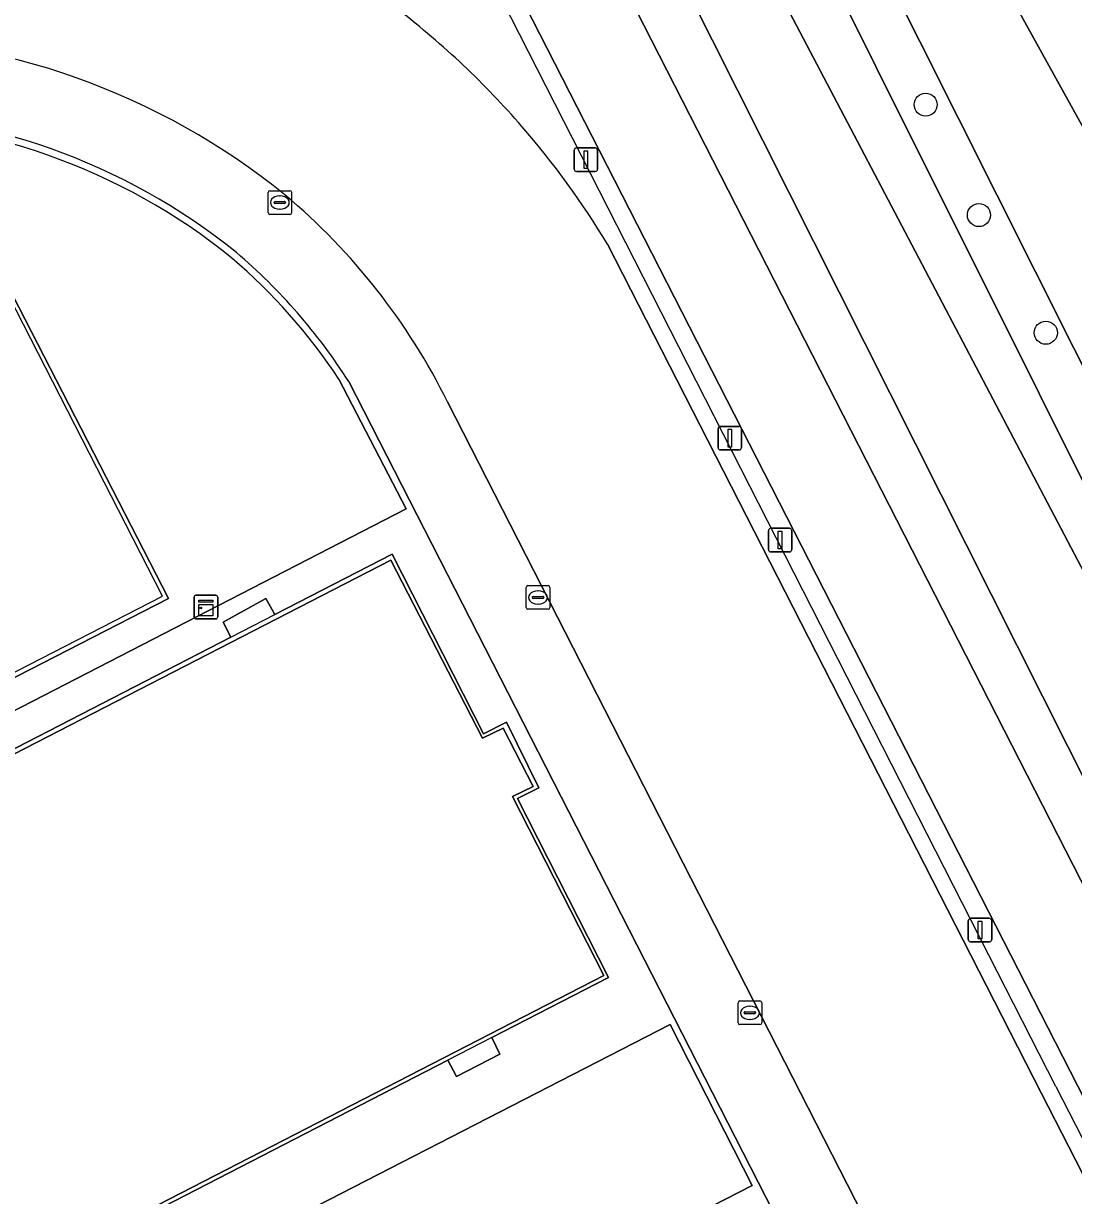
# Model space of a CAD drawing. Extents: x 158835 to 160077, y 386387 to 387778.
# Drawn here: x 159620.54 to 159665.01, y 387239.81 to 387289.47 of the extents above; entities that cross this region are included whole.
import ezdxf

# ---------------------------------------------------------------- set-up
doc = ezdxf.new("R2010")
doc.units = 0
for name, color, linetype in [('IMGEO_Boom', 7, 'Continuous'), ('IMGEO_Groenvoorziening', 7, 'Continuous'), ('IMGEO_Hek', 7, 'Continuous'), ('IMGEO_Kast', 7, 'Continuous'), ('IMGEO_Kolk', 7, 'Continuous'), ('IMGEO_Lichtmast', 7, 'Continuous'), ('IMGEO_Rijbaan_lokaal_gesloten', 7, 'Continuous'), ('IMGEO_Terreindeel_open', 7, 'Continuous'), ('IMGEO_Terreindeel_zand', 7, 'Continuous'), ('IMGEO_Voetpad_gesloten', 7, 'Continuous'), ('IMGEO_Voetpad_open', 7, 'Continuous')]:
    doc.layers.add(name, color=color, linetype=linetype)

msp = doc.modelspace()

# ---------------------------------------------------------------- linework, layer by layer
at = {"layer": 'IMGEO_Boom'}
for centre in [(159658.748, 387286.032), (159661.006, 387281.354), (159663.838, 387276.369)]:
    msp.add_circle(centre, 0.489, dxfattribs=at)
at = {"layer": 'IMGEO_Groenvoorziening'}
for points in [[(159695.129, 387229.415), (159686.55, 387245.133), (159684.141, 387249.871), (159670.686, 387275.545), (159655.492, 387303.014), (159652.985, 387304.815)], [(159652.985, 387304.815), (159655.492, 387303.014), (159670.686, 387275.545), (159684.141, 387249.871), (159686.55, 387245.133), (159695.129, 387229.415), (159707.107, 387205.184), (159719.163, 387181.903), (159728.388, 387164.382), (159734.061, 387152.552), (159734.158, 387152.35), (159735.748, 387152.997), (159722.612, 387179.431)], [(159692.561, 387226.295), (159684.987, 387241.17), (159680.083, 387243.725), (159677.111, 387244.05), (159647.826, 387299.765), (159649.733, 387301.496), (159648.872, 387303.214), (159645.524, 387301.577), (159644.629, 387300.367), (159644.33, 387299.482), (159675.523, 387237.448), (159682.094, 387240.453), (159683.266, 387240.095), (159688.637, 387229.572)], [(159647.409, 387302.812), (159645.524, 387301.577), (159648.872, 387303.214), (159649.733, 387301.496), (159652.156, 387301.89), (159655.24, 387295.219), (159666.66, 387272.448), (159678.037, 387249.295), (159680.486, 387246.34), (159683.581, 387244.577), (159685.303, 387242.109), (159689.024, 387234.79)], [(159688.637, 387229.572), (159683.266, 387240.095), (159682.094, 387240.453), (159675.523, 387237.448), (159644.33, 387299.482), (159644.629, 387300.367), (159645.524, 387301.577), (159644.818, 387301.232), (159641.613, 387299.58), (159666.947, 387250), (159675.402, 387233.453)], [(159578.771, 387244.223), (159580.887, 387240.042), (159598.563, 387249.121), (159598.521, 387249.211), (159636.749, 387268.911), (159633.888, 387274.406)]]:
    msp.add_lwpolyline(points, dxfattribs=at)
for points in [[(159685.303, 387242.109), (159683.581, 387244.577), (159680.486, 387246.34), (159678.037, 387249.295), (159666.66, 387272.448), (159655.24, 387295.219), (159652.156, 387301.89), (159649.733, 387301.496), (159677.385, 387246.117)], [(159690.261, 387130.314), (159704.963, 387138.257), (159710.495, 387139.641), (159730.167, 387148.719), (159731.658, 387150.945), (159731.498, 387151.26), (159689.024, 387234.79), (159685.303, 387242.109), (159677.385, 387246.117), (159649.733, 387301.496), (159647.826, 387299.765), (159677.111, 387244.05), (159680.083, 387243.725), (159684.987, 387241.17), (159692.561, 387226.295), (159728.219, 387154.935), (159727.889, 387152.066), (159704.278, 387139.271), (159689.331, 387132.453), (159640.126, 387109.263), (159634.959, 387107.068), (159635.452, 387104.956), (159634.868, 387102.636), (159640.93, 387105.599)], [(159626.68, 387265.108), (159590.383, 387246.481), (159580.901, 387264.961), (159617.165, 387283.606)], [(159651.406, 387240.238), (159647.925, 387247.061), (159628.851, 387237.252), (159632.346, 387230.463)]]:
    msp.add_lwpolyline(points, close=True, dxfattribs=at)
for centre, radius, start, end in [((159612.85, 387259.145), 26.237, 50.9926, 90.1876), ((159613.708, 387261.159), 24.14, 33.2828, 49.5667)]:
    msp.add_arc(centre, radius, start, end, dxfattribs=at)
at = {"layer": 'IMGEO_Hek'}
for points in [[(159649.733, 387301.496), (159677.385, 387246.117), (159685.303, 387242.109)], [(159664.265, 387244.43), (159661.429, 387250), (159638.176, 387295.661), (159637.502, 387295.303)], [(159626.421, 387265.199), (159617.116, 387283.373), (159581.18, 387264.879), (159590.463, 387246.729), (159626.421, 387265.199)], [(159631.188, 387264.425), (159636.154, 387266.984), (159640.018, 387259.366), (159640.992, 387259.866), (159642.369, 387257.091), (159641.461, 387256.637), (159645.321, 387249.051), (159640.379, 387246.504)], [(159631.188, 387264.425), (159630.798, 387265.1), (159628.989, 387264.106), (159629.321, 387263.463)], [(159629.321, 387263.463), (159631.188, 387264.425)], [(159607.072, 387251.997), (159629.321, 387263.463)], [(159640.379, 387246.504), (159638.512, 387245.542)], [(159638.512, 387245.542), (159638.871, 387244.849), (159640.716, 387245.795), (159640.379, 387246.504)], [(159638.512, 387245.542), (159616.28, 387234.085)], [(159664.265, 387244.43), (159673.39, 387226.614)]]:
    msp.add_lwpolyline(points, dxfattribs=at)
at = {"layer": 'IMGEO_Kast'}
for p, q in [((159627.765, 387264.317), (159627.765, 387265.158)), ((159627.765, 387265.158), (159627.765, 387264.317)), ((159627.84, 387265.242), (159628.681, 387265.242)), ((159628.681, 387265.242), (159627.84, 387265.242)), ((159628.765, 387265.167), (159628.765, 387264.326)), ((159628.765, 387264.326), (159628.765, 387265.167)), ((159628.69, 387264.242), (159627.849, 387264.242)), ((159627.849, 387264.242), (159628.69, 387264.242))]:
    msp.add_line(p, q, dxfattribs=at)
for points in [[(159627.96, 387265.032), (159628.56, 387265.032), (159628.56, 387264.947), (159627.96, 387264.947), (159627.96, 387265.032)], [(159627.96, 387264.857), (159628.56, 387264.857), (159628.56, 387264.368), (159627.96, 387264.368), (159627.96, 387264.857)]]:
    msp.add_lwpolyline(points, dxfattribs=at)
msp.add_circle((159628.044, 387264.706), 0.0377, dxfattribs=at)
for centre, start, end in [((159627.843, 387265.164), 92.4484, 184.2845), ((159627.843, 387265.164), 92.4484, 184.2845), ((159628.687, 387265.164), 2.4484, 94.2845), ((159628.687, 387265.164), 2.4484, 94.2845), ((159627.843, 387264.32), 182.4484, 274.2845), ((159627.843, 387264.32), 182.4484, 274.2845), ((159628.687, 387264.32), 272.4484, 4.2845), ((159628.687, 387264.32), 272.4484, 4.2845)]:
    msp.add_arc(centre, 0.0779, start, end, dxfattribs=at)
at = {"layer": 'IMGEO_Kolk'}
for p, q in [((159630.894, 387281.459), (159630.894, 387282.311)), ((159630.969, 387282.385), (159631.821, 387282.385)), ((159631.895, 387282.311), (159631.895, 387281.459)), ((159631.153, 387281.879), (159631.153, 387281.891)), ((159631.591, 387281.842), (159631.193, 387281.842)), ((159631.196, 387281.928), (159631.594, 387281.928)), ((159631.382, 387282.165), (159631.407, 387282.165)), ((159631.637, 387281.891), (159631.637, 387281.879)), ((159631.821, 387281.385), (159630.969, 387281.385)), ((159631.405, 387281.605), (159631.38, 387281.605)), ((159641.83, 387264.725), (159641.83, 387265.577)), ((159641.905, 387265.651), (159642.757, 387265.651)), ((159642.318, 387265.431), (159642.343, 387265.431)), ((159642.831, 387265.577), (159642.831, 387264.725)), ((159642.089, 387265.145), (159642.089, 387265.157)), ((159642.527, 387265.108), (159642.129, 387265.108)), ((159642.132, 387265.194), (159642.53, 387265.194)), ((159642.341, 387264.871), (159642.316, 387264.871)), ((159642.573, 387265.157), (159642.573, 387265.145)), ((159642.757, 387264.651), (159641.905, 387264.651)), ((159650.803, 387247.127), (159650.803, 387247.979)), ((159650.878, 387248.053), (159651.73, 387248.053)), ((159651.804, 387247.979), (159651.804, 387247.127)), ((159651.062, 387247.547), (159651.062, 387247.559)), ((159651.5, 387247.51), (159651.102, 387247.51)), ((159651.105, 387247.596), (159651.503, 387247.596)), ((159651.291, 387247.833), (159651.316, 387247.833)), ((159651.546, 387247.559), (159651.546, 387247.547)), ((159651.73, 387247.053), (159650.878, 387247.053)), ((159651.314, 387247.273), (159651.289, 387247.273))]:
    msp.add_line(p, q, dxfattribs=at)
for points in [[(159630.894, 387281.459), (159630.894, 387282.311)], [(159630.969, 387282.385), (159631.821, 387282.385)], [(159631.895, 387282.311), (159631.895, 387281.459)], [(159631.821, 387281.385), (159630.969, 387281.385)], [(159641.83, 387264.725), (159641.83, 387265.577)], [(159641.905, 387265.651), (159642.757, 387265.651)], [(159642.831, 387265.577), (159642.831, 387264.725)], [(159642.757, 387264.651), (159641.905, 387264.651)], [(159650.803, 387247.127), (159650.803, 387247.979)], [(159650.878, 387248.053), (159651.73, 387248.053)], [(159651.804, 387247.979), (159651.804, 387247.127)], [(159651.73, 387247.053), (159650.878, 387247.053)]]:
    msp.add_lwpolyline(points, dxfattribs=at)
for centre, radius, start, end in [((159630.971, 387282.309), 0.0765, 91.552, 178.448), ((159630.971, 387282.309), 0.0765, 91.552, 178.448), ((159631.819, 387282.309), 0.0765, 1.552, 88.448), ((159631.819, 387282.309), 0.0765, 1.552, 88.448), ((159631.193, 387281.888), 0.0403, 85.8775, 175.7526), ((159631.19, 387281.878), 0.0366, 178.938, 274.7102), ((159631.594, 387281.885), 0.043, 264.8664, 352.4533), ((159631.598, 387281.89), 0.0386, 1.7309, 96.639), ((159630.971, 387281.461), 0.0765, 181.552, 268.448), ((159630.971, 387281.461), 0.0765, 181.552, 268.448), ((159631.819, 387281.461), 0.0765, 271.552, 358.448), ((159631.819, 387281.461), 0.0765, 271.552, 358.448), ((159641.907, 387265.575), 0.0765, 91.552, 178.448), ((159641.907, 387265.575), 0.0765, 91.552, 178.448), ((159642.755, 387265.575), 0.0765, 1.552, 88.448), ((159642.755, 387265.575), 0.0765, 1.552, 88.448), ((159642.129, 387265.154), 0.0403, 85.8775, 175.7526), ((159642.126, 387265.144), 0.0366, 178.938, 274.7102), ((159642.53, 387265.151), 0.043, 264.8664, 352.4533), ((159642.534, 387265.156), 0.0386, 1.7309, 96.639), ((159641.907, 387264.727), 0.0765, 181.552, 268.448), ((159641.907, 387264.727), 0.0765, 181.552, 268.448), ((159642.755, 387264.727), 0.0765, 271.552, 358.448), ((159642.755, 387264.727), 0.0765, 271.552, 358.448), ((159650.88, 387247.977), 0.0765, 91.552, 178.448), ((159650.88, 387247.977), 0.0765, 91.552, 178.448), ((159651.728, 387247.977), 0.0765, 1.552, 88.448), ((159651.728, 387247.977), 0.0765, 1.552, 88.448), ((159651.102, 387247.556), 0.0403, 85.8775, 175.7526), ((159651.099, 387247.546), 0.0366, 178.938, 274.7102), ((159651.503, 387247.553), 0.043, 264.8664, 352.4533), ((159651.507, 387247.558), 0.0386, 1.7309, 96.639), ((159650.88, 387247.129), 0.0765, 181.552, 268.448), ((159650.88, 387247.129), 0.0765, 181.552, 268.448), ((159651.728, 387247.129), 0.0765, 271.552, 358.448), ((159651.728, 387247.129), 0.0765, 271.552, 358.448)]:
    msp.add_arc(centre, radius, start, end, dxfattribs=at)
for centre, major_axis, ratio, start_param, end_param in [((159631.381, 387281.885), (-0.387, 0.002), 0.722429, 4.712389, 7.853982), ((159631.406, 387281.885), (-0.39, 0.002), 0.717154, 1.570796, 4.712389), ((159642.317, 387265.151), (-0.387, 0.002), 0.722429, 4.712389, 7.853982), ((159642.342, 387265.151), (-0.39, 0.002), 0.717154, 1.570796, 4.712389), ((159651.29, 387247.553), (-0.387, 0.002), 0.722429, 4.712389, 7.853982), ((159651.315, 387247.553), (-0.39, 0.002), 0.717154, 1.570796, 4.712389)]:
    msp.add_ellipse(centre, major_axis=major_axis, ratio=ratio, start_param=start_param, end_param=end_param, dxfattribs=at)
at = {"layer": 'IMGEO_Lichtmast'}
for p, q in [((159643.861, 387283.3), (159643.861, 387284.1)), ((159643.861, 387284.1), (159643.861, 387283.3)), ((159643.961, 387284.2), (159644.751, 387284.2)), ((159644.751, 387284.2), (159643.961, 387284.2)), ((159644.851, 387284.1), (159644.851, 387283.3)), ((159644.851, 387283.3), (159644.851, 387284.1)), ((159644.751, 387283.2), (159643.961, 387283.2)), ((159643.961, 387283.2), (159644.751, 387283.2)), ((159649.959, 387271.501), (159649.959, 387272.301)), ((159649.959, 387272.301), (159649.959, 387271.501)), ((159650.059, 387272.401), (159650.849, 387272.401)), ((159650.849, 387272.401), (159650.059, 387272.401)), ((159650.949, 387272.301), (159650.949, 387271.501)), ((159650.949, 387271.501), (159650.949, 387272.301)), ((159650.849, 387271.401), (159650.059, 387271.401)), ((159650.059, 387271.401), (159650.849, 387271.401)), ((159652.088, 387267.181), (159652.088, 387267.981)), ((159652.088, 387267.981), (159652.088, 387267.181)), ((159652.188, 387268.081), (159652.978, 387268.081)), ((159652.978, 387268.081), (159652.188, 387268.081)), ((159653.078, 387267.981), (159653.078, 387267.181)), ((159653.078, 387267.181), (159653.078, 387267.981)), ((159652.978, 387267.081), (159652.188, 387267.081)), ((159652.188, 387267.081), (159652.978, 387267.081)), ((159660.555, 387250.655), (159660.555, 387251.455)), ((159660.555, 387251.455), (159660.555, 387250.655)), ((159660.655, 387251.555), (159661.445, 387251.555)), ((159661.445, 387251.555), (159660.655, 387251.555)), ((159661.545, 387251.455), (159661.545, 387250.655)), ((159661.545, 387250.655), (159661.545, 387251.455)), ((159661.445, 387250.555), (159660.655, 387250.555)), ((159660.655, 387250.555), (159661.445, 387250.555))]:
    msp.add_line(p, q, dxfattribs=at)
for points in [[(159644.281, 387284.075), (159644.431, 387284.075), (159644.431, 387283.325), (159644.281, 387283.325), (159644.281, 387284.075)], [(159650.379, 387272.276), (159650.529, 387272.276), (159650.529, 387271.526), (159650.379, 387271.526), (159650.379, 387272.276)], [(159652.508, 387267.956), (159652.658, 387267.956), (159652.658, 387267.206), (159652.508, 387267.206), (159652.508, 387267.956)], [(159660.975, 387251.43), (159661.125, 387251.43), (159661.125, 387250.68), (159660.975, 387250.68), (159660.975, 387251.43)]]:
    msp.add_lwpolyline(points, dxfattribs=at)
for centre, start, end in [((159643.961, 387284.1), 90, 180), ((159643.961, 387284.1), 90, 180), ((159644.751, 387284.1), 0, 90), ((159644.751, 387284.1), 360, 90), ((159643.961, 387283.3), 180, 270), ((159643.961, 387283.3), 180, 270), ((159644.751, 387283.3), 270, 0), ((159644.751, 387283.3), 270, 0), ((159650.059, 387272.301), 90, 180), ((159650.059, 387272.301), 90, 180), ((159650.849, 387272.301), 0, 90), ((159650.849, 387272.301), 360, 90), ((159650.059, 387271.501), 180, 270), ((159650.059, 387271.501), 180, 270), ((159650.849, 387271.501), 270, 0), ((159650.849, 387271.501), 270, 0), ((159652.188, 387267.981), 90, 180), ((159652.188, 387267.981), 90, 180), ((159652.978, 387267.981), 0, 90), ((159652.978, 387267.981), 360, 90), ((159652.188, 387267.181), 180, 270), ((159652.188, 387267.181), 180, 270), ((159652.978, 387267.181), 270, 0), ((159652.978, 387267.181), 270, 0), ((159660.655, 387251.455), 90, 180), ((159660.655, 387251.455), 90, 180), ((159661.445, 387251.455), 0, 90), ((159661.445, 387251.455), 360, 90), ((159660.655, 387250.655), 180, 270), ((159660.655, 387250.655), 180, 270), ((159661.445, 387250.655), 270, 0), ((159661.445, 387250.655), 270, 0)]:
    msp.add_arc(centre, 0.1, start, end, dxfattribs=at)
at = {"layer": 'IMGEO_Rijbaan_lokaal_gesloten'}
for points in [[(159689.874, 387192.838), (159673.887, 387224.123), (159672.783, 387226.285), (159664.805, 387241.897), (159663.66, 387244.139), (159660.665, 387250), (159645.274, 387280.119)], [(159638.496, 387273.44), (159650.465, 387250), (159682.884, 387186.514)]]:
    msp.add_lwpolyline(points, dxfattribs=at)
for centre, radius, start, end in [((159614.448, 387261.548), 35.984, 40.8966, 52.3527), ((159612.705, 387258.889), 30.02, 50.9656, 89.7213), ((159614.422, 387261.498), 36.036, 31.1128, 40.9283), ((159614.103, 387261.37), 27.216, 26.3261, 49.9613)]:
    msp.add_arc(centre, radius, start, end, dxfattribs=at)
at = {"layer": 'IMGEO_Terreindeel_open'}
msp.add_lwpolyline([(159645.115, 387249.127), (159641.253, 387256.724), (159642.12, 387257.148), (159640.859, 387259.61), (159639.975, 387259.194), (159636.096, 387266.733), (159600.719, 387248.522), (159604.561, 387240.973), (159603.697, 387240.502), (159604.984, 387238.039), (159605.875, 387238.481), (159609.739, 387230.92)], close=True, dxfattribs=at)
at = {"layer": 'IMGEO_Terreindeel_zand'}
msp.add_lwpolyline([(159626.68, 387265.108), (159617.165, 387283.606), (159580.901, 387264.961), (159590.383, 387246.481)], close=True, dxfattribs=at)
at = {"layer": 'IMGEO_Voetpad_gesloten'}
msp.add_lwpolyline([(159666.947, 387250), (159641.613, 387299.58), (159637.975, 387297.705), (159662.357, 387250), (159691.25, 387193.471)], dxfattribs=at)
at = {"layer": 'IMGEO_Voetpad_open'}
for points in [[(159691.25, 387193.471), (159662.357, 387250), (159637.975, 387297.705), (159637.8, 387298.046), (159636.451, 387297.361), (159636.63, 387297.011), (159631.055, 387294.138), (159630.352, 387295.434), (159628.644, 387296.169)], [(159645.274, 387280.119), (159660.665, 387250), (159663.66, 387244.139), (159664.805, 387241.897), (159672.783, 387226.285), (159673.887, 387224.123), (159689.874, 387192.838)], [(159633.888, 387274.406), (159636.749, 387268.911), (159598.521, 387249.211), (159598.563, 387249.121), (159608.328, 387230.081), (159590.329, 387220.848), (159591.736, 387218.097), (159611.057, 387228.115), (159616.058, 387218.329), (159596.683, 387208.421), (159622.557, 387157.541)], [(159679.89, 387185.116), (159634.315, 387274.298)], [(159634.315, 387274.298), (159679.89, 387185.116)], [(159682.884, 387186.514), (159650.465, 387250), (159638.496, 387273.44)], [(159604.867, 387237.801), (159603.459, 387240.575), (159604.399, 387241.044), (159600.465, 387248.592), (159605.667, 387251.273), (159605.291, 387251.967), (159606.696, 387252.679), (159607.072, 387251.997), (159629.321, 387263.463), (159628.989, 387264.106), (159630.798, 387265.1), (159631.188, 387264.425), (159636.154, 387266.984), (159640.018, 387259.366), (159640.992, 387259.866), (159642.369, 387257.091), (159641.461, 387256.637), (159645.321, 387249.051), (159640.379, 387246.504), (159640.716, 387245.795), (159638.871, 387244.849), (159638.512, 387245.542), (159616.28, 387234.085)], [(159616.28, 387234.085), (159638.512, 387245.542), (159638.871, 387244.849), (159640.716, 387245.795), (159640.379, 387246.504), (159645.321, 387249.051), (159641.461, 387256.637), (159642.369, 387257.091), (159640.992, 387259.866), (159640.018, 387259.366), (159636.154, 387266.984), (159631.188, 387264.425), (159630.798, 387265.1), (159628.989, 387264.106), (159629.321, 387263.463), (159607.072, 387251.997), (159606.696, 387252.679), (159605.291, 387251.967), (159605.667, 387251.273), (159600.465, 387248.592), (159604.399, 387241.044), (159603.459, 387240.575), (159604.867, 387237.801)]]:
    msp.add_lwpolyline(points, dxfattribs=at)
for points in [[(159642.12, 387257.148), (159641.253, 387256.724), (159645.115, 387249.127), (159609.739, 387230.92), (159605.875, 387238.481), (159604.984, 387238.039), (159603.697, 387240.502), (159604.561, 387240.973), (159600.719, 387248.522), (159636.096, 387266.733), (159639.975, 387259.194), (159640.859, 387259.61)], [(159632.346, 387230.463), (159628.851, 387237.252), (159647.925, 387247.061), (159651.406, 387240.238)]]:
    msp.add_lwpolyline(points, close=True, dxfattribs=at)
for centre, radius, start, end in [((159614.448, 387261.548), 35.984, 40.8966, 52.3527), ((159612.705, 387258.889), 30.02, 50.9656, 89.7213), ((159612.85, 387259.145), 26.237, 50.9926, 90.1876), ((159612.849, 387259.141), 26.541, 50.9886, 90.1706), ((159612.849, 387259.141), 26.541, 50.9886, 90.1706), ((159614.422, 387261.498), 36.036, 31.1128, 40.9283), ((159614.103, 387261.37), 27.216, 26.3261, 49.9613), ((159613.677, 387261.134), 24.479, 32.5315, 49.5577), ((159613.677, 387261.134), 24.479, 32.5315, 49.5577), ((159613.708, 387261.159), 24.14, 33.2828, 49.5667)]:
    msp.add_arc(centre, radius, start, end, dxfattribs=at)

doc.saveas('drawing.dxf')
